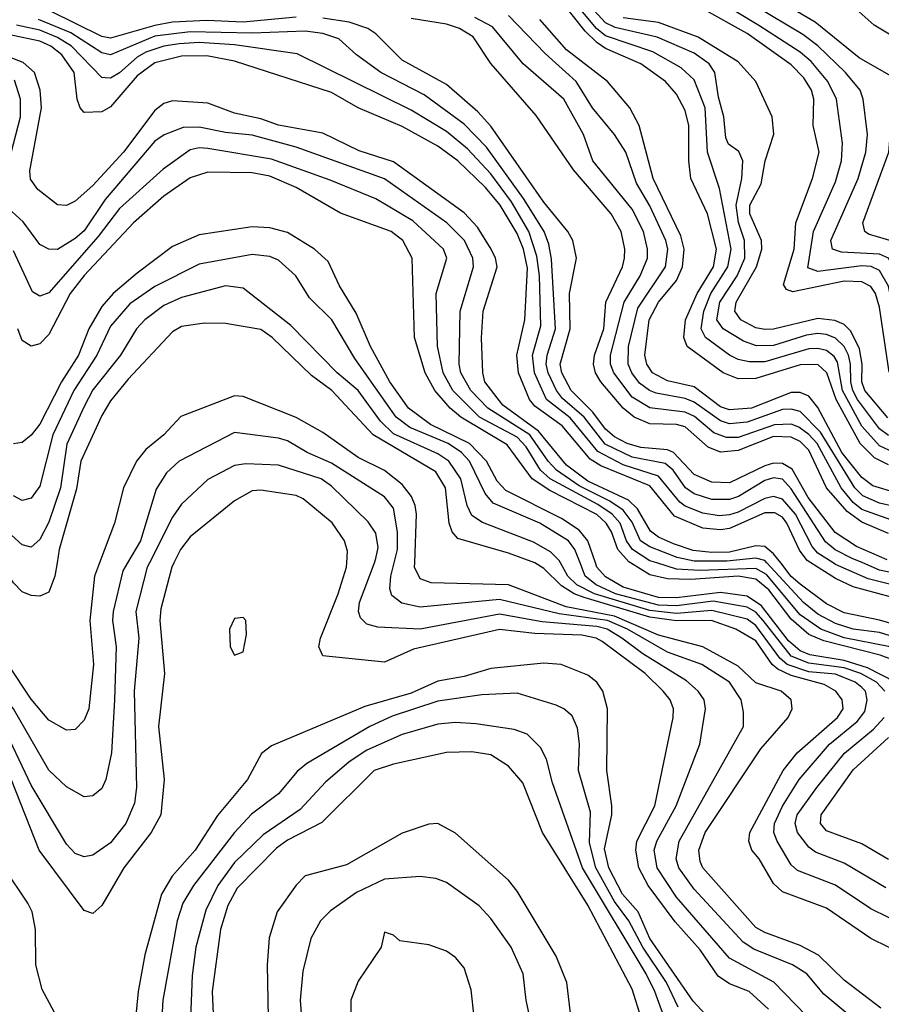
# Model space of a CAD drawing. Header units: inches. Extents: x 884549 to 1028252, y 526810 to 653624.
# Tile 1029 of 1056: x 1007944 to 1009894, y 639001 to 641230. Entities that reach past the tile are written whole.
import ezdxf

# ---------------------------------------------------------------- set-up
doc = ezdxf.new("R2010")
doc.units = ezdxf.units.IN
doc.header["$MEASUREMENT"] = 0
doc.layers.add('B0603', color=7, linetype='Continuous')
doc.layers.add('B0604', color=7, linetype='Continuous')

msp = doc.modelspace()

# ---------------------------------------------------------------- linework, layer by layer
at = {"layer": 'B0603', "color": 5}
for points, elevation in [([(1008293.1, 640000), (1008288.1, 639990), (1008263.7, 639896.2), (1008261.4, 639870), (1008272.2, 639750), (1008258.3, 639630), (1008271, 639510), (1008263.6, 639430), (1008242, 639390), (1008179.7, 639310), (1008130, 639224.7), (1008110, 639206.4), (1008090, 639213.1), (1007987.9, 639350), (1007915, 639535), (1007875.4, 639615.4), (1007850, 639645.3), (1007788.2, 639688.2), (1007766.6, 639710), (1007759.3, 639730), (1007769.1, 639790), (1007764.2, 639830), (1007716.8, 639910), (1007686.5, 640000)], 3080), ([(1008238, 640000), (1008233, 639990), (1008207.2, 639890), (1008213.8, 639830), (1008203.4, 639710), (1008208.7, 639491.3), (1008204, 639456), (1008184.6, 639410), (1008150, 639366.4), (1008110, 639338.4), (1008090, 639334.4), (1008070, 639342), (1008050, 639363), (1007970, 639496.9), (1007901.7, 639641.7), (1007884.3, 639664.3), (1007830.3, 639710), (1007815.9, 639730), (1007810, 639750), (1007812.5, 639810), (1007805.8, 639830), (1007756.4, 639910), (1007723.5, 640000)], 3060), ([(1008188.2, 640000), (1008177.7, 639982.3), (1008155.8, 639890), (1008154.2, 639870), (1008162.7, 639810), (1008159, 639690), (1008151.8, 639570), (1008139.2, 639510), (1008130, 639489), (1008110, 639472.6), (1008090, 639470.5), (1008050, 639493.1), (1008010, 639531), (1007930, 639670), (1007867.2, 639747.2), (1007847.4, 639830), (1007787.9, 639930), (1007770, 639988.8), (1007764.7, 640000)], 3040), ([(1008124.8, 640000), (1008113.5, 639970), (1008103.1, 639870), (1008111.4, 639770), (1008100.7, 639670), (1008090, 639644.1), (1008070, 639622.9), (1008050, 639621.4), (1008010, 639644.2), (1007970, 639691.9), (1007917.9, 639770), (1007890.2, 639830), (1007824.8, 639944.8), (1007802, 640000)], 3020), ([(1008028.8, 640000), (1008023.7, 639970), (1008010, 639933.6), (1007990, 639924.6), (1007970, 639926.1), (1007950, 639934.7), (1007930, 639954.8), (1007898.7, 640000)], 2980), ([(1009638.8, 638990), (1009594.9, 639030), (1009550, 639047.2), (1009524.6, 639064.6), (1009483.9, 639123.9), (1009427.3, 639187.3), (1009366.5, 639270), (1009345.2, 639310), (1009338.2, 639350), (1009340.8, 639370), (1009381.1, 639450), (1009423.1, 639650), (1009423.6, 639670), (1009416, 639690), (1009400.3, 639710), (1009359.5, 639750), (1009261.8, 639821.8), (1009248.3, 639830), (1009216.1, 639836.1), (1009110, 639840.1), (1009030, 639849.2), (1008835.6, 639804.4), (1008770, 639775.2), (1008629.9, 639789.9), (1008620.7, 639810), (1008624.5, 639830), (1008665.1, 639930), (1008683.9, 639990), (1008684.6, 640000)], 3080), ([(1009748.5, 638950), (1009650.7, 639050.7), (1009550, 639105.4), (1009430, 639243.7), (1009386.7, 639310), (1009380.2, 639350), (1009385.5, 639370), (1009429.7, 639450), (1009482.8, 639590), (1009496.1, 639670), (1009493, 639690), (1009479.7, 639710), (1009453.2, 639733.2), (1009354.1, 639794.1), (1009306.7, 639830), (1009273.8, 639850), (1009250, 639855.7), (1009126.5, 639866.5), (1009030, 639883.9), (1008850, 639850), (1008754.9, 639854.9), (1008730, 639861.6), (1008715.5, 639875.5), (1008710.8, 639890), (1008712.9, 639910), (1008746.7, 640000)], 3060), ([(1009818.3, 638978.3), (1009764.1, 639024.1), (1009724.9, 639070), (1009692.5, 639090), (1009605.6, 639125.6), (1009581.2, 639141.2), (1009470, 639261.5), (1009435.9, 639310), (1009429.7, 639330.3), (1009436.2, 639370), (1009581.7, 639630), (1009582.1, 639662.1), (1009576.5, 639690), (1009550.6, 639730), (1009487.8, 639770), (1009410, 639798.3), (1009319.5, 639850), (1009274.1, 639870), (1009164.8, 639884.8), (1009030, 639917.1), (1008850, 639899.9), (1008808.9, 639908.9), (1008786.4, 639926.4), (1008781.5, 639941.5), (1008783.7, 639970), (1008791.3, 640000)], 3040), ([(1009892.4, 638992.4), (1009810, 639055.5), (1009752, 639112), (1009710, 639134), (1009630, 639163.1), (1009610, 639174.9), (1009490, 639309.6), (1009484.2, 639324.2), (1009480.9, 639350), (1009495.5, 639390), (1009620.9, 639579.1), (1009683.2, 639650), (1009691.8, 639670), (1009689.6, 639690), (1009667.2, 639710), (1009610, 639728.7), (1009570, 639766.4), (1009490.2, 639810.2), (1009390, 639836.4), (1009290, 639879.1), (1009180.6, 639900.6), (1009050, 639950.1), (1008875.2, 639955.2), (1008850, 639963.7), (1008837.6, 639990), (1008838, 640000)], 3020), ([(1009950, 639110.6), (1009869.9, 639150), (1009770, 639218.7), (1009670, 639255.7), (1009650, 639274), (1009617.7, 639330), (1009601, 639350), (1009593.8, 639370), (1009596.5, 639390), (1009672, 639530), (1009703.7, 639570), (1009794.3, 639650), (1009807.2, 639670), (1009805, 639690), (1009790.9, 639710), (1009764.8, 639724.8), (1009690, 639745.1), (1009659.7, 639759.7), (1009646.7, 639770), (1009610, 639823.6), (1009564.5, 639850), (1009509.6, 639869.6), (1009430, 639869), (1009370, 639877), (1009221.8, 639921.8), (1009198.5, 639930), (1009170, 639948.3), (1009130, 639987.5), (1009109.9, 640000)], 2980), ([(1009990, 639157.9), (1009870, 639216.9), (1009790, 639270.6), (1009703.9, 639303.9), (1009690, 639316.4), (1009658.1, 639370), (1009650.8, 639390), (1009652.1, 639410), (1009670.3, 639449.7), (1009708.1, 639510), (1009776.9, 639590), (1009839.3, 639640.7), (1009856.3, 639663.7), (1009862.1, 639690), (1009857.7, 639710), (1009850, 639717.8), (1009834.3, 639730), (1009790, 639748), (1009730, 639753.7), (1009680.8, 639770), (1009664.5, 639784.5), (1009610, 639858.4), (1009590, 639872.3), (1009510, 639892.5), (1009430, 639885.8), (1009370, 639892), (1009244.8, 639930), (1009204.6, 639950), (1009184.8, 639970), (1009168, 640000)], 2960), ([(1009902, 639710), (1009882.8, 639730), (1009847.6, 639750), (1009810, 639762.6), (1009730, 639772.8), (1009690, 639788.7), (1009626.8, 639870), (1009610, 639888.5), (1009590, 639900), (1009513.1, 639913.1), (1009430, 639902.6), (1009390, 639904.1), (1009292.2, 639930), (1009248.6, 639950), (1009223.9, 639970), (1009212.1, 640000)], 2940), ([(1009926.1, 639730), (1009862.2, 639762.2), (1009810, 639779.1), (1009731.8, 639791.8), (1009710, 639800.6), (1009683.9, 639823.9), (1009622.8, 639902.8), (1009590, 639924.4), (1009530, 639932.8), (1009430, 639920.6), (1009390, 639921.8), (1009310, 639945.3), (1009270, 639968.4), (1009250.4, 639990.4), (1009247, 640000)], 2920), ([(1010000, 639755.5), (1009997.1, 639757.1), (1009950, 639769.1), (1009891.5, 639791.5), (1009763.7, 639823.7), (1009730, 639838.1), (1009690, 639872.4), (1009639.2, 639939.2), (1009610, 639963.5), (1009570.1, 639970.1), (1009462.5, 639962.5), (1009410, 639963.8), (1009370, 639973.2), (1009326.2, 640000)], 2880), ([(1010000, 639788.1), (1009970, 639789.4), (1009910, 639810.9), (1009810, 639830.1), (1009756.6, 639850), (1009710, 639882.5), (1009633.9, 639973.9), (1009610, 639987.7), (1009482.5, 639982.5), (1009430, 639986.2), (1009385.6, 640000)], 2860), ([(1010000, 639820.2), (1009970, 639817.7), (1009890, 639842.3), (1009830, 639849.8), (1009790, 639863), (1009750, 639883.9), (1009717.5, 639910), (1009634.7, 640000)], 2840), ([(1010000, 639850.3), (1009970, 639846.8), (1009890, 639870.3), (1009810, 639886.7), (1009770, 639907), (1009710, 639952.1), (1009690, 639969.6), (1009666.3, 640000)], 2820), ([(1010000, 639910.2), (1009970, 639908.2), (1009830, 639945.6), (1009790, 639964.7), (1009734.6, 640000)], 2780), ([(1010000, 639940.6), (1009970, 639937.4), (1009863.7, 639963.7), (1009790, 639996.5), (1009784.6, 640000)], 2760), ([(1010000, 639971.1), (1009970, 639967.2), (1009890, 639983.8), (1009851.6, 640000)], 2740), ([(1009521.7, 638950), (1009468.2, 639008.2), (1009370, 639150), (1009343.5, 639210), (1009308, 639250), (1009276.9, 639310), (1009267.4, 639352.6), (1009283.9, 639430), (1009284.2, 639450), (1009272.4, 639530), (1009274.4, 639670), (1009263.9, 639710), (1009250, 639729.9), (1009230, 639745.8), (1009169.7, 639770), (1009130, 639773.2), (1009010, 639761.2), (1008950, 639742.5), (1008890, 639732.5), (1008830, 639704.9), (1008724.8, 639675.2), (1008513.8, 639586.2), (1008491.5, 639568.5), (1008459.6, 639510), (1008392, 639428), (1008341, 639350), (1008289.2, 639290.8), (1008264.7, 639250), (1008227.1, 639112.9), (1008212, 639030), (1008203, 638937)], 3120), ([(1009434.5, 638994.5), (1009407.9, 639050), (1009354.5, 639130), (1009322.3, 639190), (1009290, 639233.5), (1009247.8, 639310), (1009233.6, 639366.4), (1009235.7, 639435.7), (1009208.3, 639530), (1009210.6, 639590.6), (1009206, 639626), (1009194.1, 639654.1), (1009175.8, 639670), (1009157.9, 639677.9), (1009070, 639705), (1008990, 639701.7), (1008890, 639687.2), (1008786.7, 639653.3), (1008736.4, 639630), (1008593.8, 639546.2), (1008572.3, 639527.7), (1008530, 639477.2), (1008468.8, 639431.2), (1008430.4, 639389.6), (1008337.6, 639270), (1008313.7, 639230), (1008300.8, 639190), (1008268.3, 639010), (1008265.9, 638970)], 3140), ([(1009411, 638949), (1009381.2, 639030), (1009361.6, 639070), (1009217.3, 639310), (1009150, 639501.8), (1009135.9, 639555.9), (1009122.3, 639582.3), (1009092.4, 639612.4), (1009062.9, 639622.9), (1008976, 639636), (1008930, 639638.4), (1008890, 639634.9), (1008810, 639611.6), (1008730, 639575.8), (1008690, 639549.9), (1008636.5, 639503.5), (1008578.5, 639441.5), (1008495.4, 639384.6), (1008430, 639321.9), (1008392.4, 639270), (1008365.7, 639214.3), (1008342.9, 639130), (1008334.2, 639065.8), (1008330.3, 638950)], 3160), ([(1009904.2, 639264.2), (1009810, 639320.2), (1009745, 639345), (1009730, 639356.5), (1009703.9, 639390), (1009698.7, 639410), (1009703.2, 639430), (1009748.2, 639491.8), (1009810.3, 639569.7), (1009876.1, 639623.9), (1009900.2, 639650)], 2940), ([(1009910, 639328.8), (1009850, 639364.2), (1009770, 639393.4), (1009756.4, 639410), (1009757.6, 639430), (1009830, 639531.7), (1009910, 639605.1)], 2920), ([(1009350.2, 638970), (1009330, 639035.4), (1009230, 639225), (1009127.1, 639390), (1009082.4, 639502.4), (1009050, 639539.6), (1009010, 639565.3), (1008967.6, 639572.4), (1008910, 639570.7), (1008790, 639544.7), (1008746, 639530), (1008627.7, 639412.3), (1008550, 639372.5), (1008525.4, 639354.6), (1008436.3, 639263.7), (1008415.2, 639224.8), (1008398.2, 639170), (1008379.9, 639030), (1008382.5, 638962.5)], 3180), ([(1009196.6, 638930), (1009182.3, 639050), (1009157.8, 639110), (1009070, 639256.8), (1009050, 639281.6), (1008930, 639388), (1008890, 639409.9), (1008870, 639408.6), (1008810, 639388.3), (1008683.5, 639316.5), (1008590, 639291.7), (1008570, 639270.9), (1008527, 639210), (1008508.9, 639151.1), (1008504.4, 639090), (1008506.5, 638970)], 3220), ([(1008022.6, 638982.6), (1007994.7, 639034.7), (1007981.1, 639090), (1007979.8, 639170), (1007972.1, 639210), (1007963, 639230), (1007909, 639310)], 3120), ([(1009128.8, 638830), (1009090.5, 639010), (1009083.6, 639070), (1009056.2, 639130), (1009010, 639194.9), (1008983.6, 639223.6), (1008910, 639276.5), (1008885.9, 639285.9), (1008850, 639289.9), (1008770, 639284.3), (1008706.2, 639253.8), (1008647.6, 639212.4), (1008625.1, 639190), (1008602.7, 639150), (1008584.5, 639075.5), (1008578.6, 639010), (1008584.6, 638930)], 3240), ([(1008979.3, 638910), (1008966.1, 639033.9), (1008950, 639083.6), (1008930, 639106.9), (1008910, 639121), (1008870, 639135.3), (1008804.7, 639144.7), (1008790, 639157.2), (1008770, 639164), (1008762.4, 639130), (1008710, 639053.6), (1008693.8, 639010), (1008694.6, 638934.6)], 3260)]:
    msp.add_lwpolyline(points, dxfattribs=dict(at, elevation=elevation))
at = {"layer": 'B0603', "color": 5, "elevation": 3120}
msp.add_lwpolyline([(1008450, 639876.2), (1008430, 639874.5), (1008419.3, 639850), (1008420.5, 639810), (1008430, 639791), (1008450, 639798.8), (1008457.6, 639837.6), (1008455.6, 639870)], close=True, dxfattribs=at)
at = {"layer": 'B0604', "color": 5}
for points, elevation in [([(1010000, 640595.3), (1009990, 640592.4), (1009970, 640626.7), (1009944.5, 640710), (1009926.2, 640726.2), (1009864.5, 640744.5), (1009856.2, 640750), (1009851.7, 640770), (1009910.6, 640930), (1009917.9, 641010), (1009944.4, 641050), (1009949.5, 641070), (1009937.4, 641090), (1009843.6, 641143.6), (1009744, 641224), (1009530, 641350.4)], 2420), ([(1010000, 640525.7), (1009990, 640518.4), (1009970, 640525.1), (1009957.2, 640557.2), (1009930, 640659.2), (1009910, 640689.5), (1009890, 640698.8), (1009803.6, 640703.6), (1009783.5, 640710), (1009779.3, 640730), (1009841.2, 640870), (1009859.1, 640930), (1009862.4, 640970), (1009852.5, 641050), (1009845.6, 641070), (1009812.7, 641110), (1009750.2, 641170.2), (1009715.9, 641195.9), (1009503.3, 641323.3)], 2440), ([(1009910, 640288.7), (1009890, 640303.2), (1009840.2, 640370), (1009829, 640390), (1009824.5, 640410), (1009824.3, 640450), (1009819.6, 640470), (1009809.9, 640489.9), (1009790, 640508.8), (1009770, 640517.3), (1009750, 640519.5), (1009724.3, 640515.7), (1009650, 640492.4), (1009611.2, 640491.2), (1009581.6, 640501.6), (1009536.1, 640530), (1009521.7, 640550), (1009528.2, 640590), (1009568, 640650), (1009585.2, 640690), (1009584.4, 640730), (1009570.3, 640770.3), (1009565.2, 640810), (1009578.5, 640870), (1009580.6, 640910), (1009571.2, 640931.2), (1009548, 640948), (1009541.9, 640961.9), (1009537.8, 641010), (1009525.6, 641054.4), (1009517.3, 641110), (1009504.4, 641130), (1009470, 641154.2), (1009386.7, 641190), (1009291.6, 641211.6), (1009270, 641222.5), (1009199.7, 641299.7)], 2540), ([(1009910, 640222.2), (1009878, 640238), (1009846.2, 640270), (1009791.5, 640370), (1009770.3, 640430.3), (1009750, 640448.9), (1009710, 640448.6), (1009610, 640417.6), (1009570, 640417), (1009536.2, 640430), (1009454.7, 640490), (1009447, 640510), (1009450.5, 640550), (1009477.3, 640610), (1009514, 640670), (1009521, 640710), (1009500.2, 640790), (1009462.5, 640870), (1009458, 640910), (1009458.6, 640990), (1009450, 641023.7), (1009430, 641061.3), (1009405.4, 641090), (1009350, 641130), (1009270, 641164.4), (1009250, 641177.8), (1009223.6, 641203.6), (1009170.7, 641270)], 2580), ([(1009922.4, 640250), (1009890, 640264.8), (1009849.8, 640309.8), (1009805.6, 640390), (1009794.3, 640454.3), (1009787, 640467), (1009770, 640480.9), (1009750, 640485.7), (1009730, 640484.2), (1009630, 640455.1), (1009595, 640455), (1009570, 640460.2), (1009550.4, 640470), (1009496.2, 640510), (1009486.1, 640530), (1009492.1, 640570), (1009508.1, 640610), (1009546.7, 640670), (1009554.1, 640710), (1009527.4, 640847.4), (1009500.3, 640930), (1009495.2, 641030), (1009470, 641093.8), (1009440.7, 641120.7), (1009376.7, 641156.7), (1009270, 641193.4), (1009249.7, 641209.7), (1009195.1, 641275.1)], 2560), ([(1010000, 640469), (1009990, 640460.8), (1009970, 640453.4), (1009950, 640461.2), (1009932.9, 640512.9), (1009910, 640626.7), (1009890, 640661.7), (1009870.6, 640670.6), (1009850, 640672.7), (1009750, 640659.3), (1009727.7, 640667.7), (1009740.2, 640750), (1009790, 640862.8), (1009804, 640910), (1009805.8, 640950), (1009792.1, 641050), (1009772.6, 641090), (1009735, 641135), (1009710, 641156.2), (1009616.8, 641216.8), (1009510, 641281.7)], 2460), ([(1010000, 641140.1), (1009970, 641162.5), (1009877.5, 641217.5), (1009810, 641278.7)], 2380), ([(1008570, 641235.1), (1008450, 641224.1), (1008367.8, 641227.8), (1008290, 641224.1), (1008250, 641216.8), (1008150, 641187.7), (1008130, 641191.7), (1008012.5, 641250)], 2720), ([(1009911.8, 640431.8), (1009890, 640579), (1009880.4, 640610), (1009870, 640625.7), (1009850, 640636.5), (1009810, 640638), (1009693.4, 640613.4), (1009678.9, 640618.9), (1009672.3, 640630), (1009696.4, 640710), (1009700.1, 640770), (1009738, 640870), (1009752.8, 640930), (1009739.9, 640990), (1009740.8, 641050), (1009735.5, 641070), (1009718.2, 641098.2), (1009690, 641127.2), (1009590, 641198.1), (1009490, 641254)], 2480), ([(1009851.6, 640000), (1009827.9, 640010), (1009789.6, 640029.6), (1009767.6, 640047.6), (1009690, 640167.3), (1009670, 640189.5), (1009650, 640192.8), (1009630, 640186.5), (1009570.4, 640150), (1009550, 640143.7), (1009510, 640143.6), (1009470, 640156.4), (1009450.8, 640170), (1009422.5, 640210), (1009405, 640225), (1009330, 640239.3), (1009269.1, 640269.1), (1009221.2, 640330), (1009172.1, 640372.1), (1009158.7, 640390), (1009139.9, 640430), (1009135.7, 640450), (1009137.8, 640470), (1009156.5, 640530), (1009147.8, 640687.8), (1009141.6, 640721.6), (1009130.6, 640750), (1009084.5, 640824.5), (1009000.7, 640940.7), (1008950, 640992.8), (1008859.6, 641059.6), (1008761.7, 641110), (1008706, 641150), (1008666.5, 641186.5), (1008630, 641198.7), (1008590, 641203.6), (1008470, 641199.2), (1008330, 641202.5), (1008250, 641192), (1008150, 641150.4), (1008130, 641154.4), (1008059.7, 641199.7), (1007986.5, 641230)], 2740), ([(1009907.1, 640007.2), (1009837.3, 640037.3), (1009789.2, 640069.2), (1009728.3, 640148.3), (1009692.2, 640212.2), (1009670, 640225.3), (1009650, 640226), (1009630, 640220), (1009550, 640181.2), (1009510, 640182.7), (1009470, 640200), (1009423.9, 640250), (1009410, 640256.1), (1009350, 640261.4), (1009318.5, 640270), (1009290, 640285.2), (1009270, 640303), (1009241.1, 640341.1), (1009191.8, 640390), (1009171, 640430), (1009167.5, 640450), (1009189.6, 640530), (1009188.1, 640610), (1009203.9, 640690), (1009195.9, 640730), (1009184.7, 640750), (1009130, 640816.2), (1009010, 640988.7), (1008981, 641021), (1008910, 641082.7), (1008810, 641138.2), (1008750, 641197.5), (1008731.7, 641210), (1008690, 641224), (1008630, 641232.8)], 2720), ([(1009910, 640066.8), (1009850, 640091.9), (1009816.4, 640116.4), (1009770, 640169.6), (1009730, 640255.4), (1009710, 640275), (1009690, 640284.9), (1009650, 640286), (1009570, 640254.4), (1009530, 640250.3), (1009501.7, 640261.7), (1009450, 640308.1), (1009430, 640313.5), (1009370, 640314.7), (1009334.5, 640330), (1009309.9, 640349.9), (1009259, 640410), (1009247.4, 640430), (1009242.9, 640450), (1009244.9, 640470), (1009265.6, 640530), (1009270.8, 640590), (1009308.3, 640670), (1009312.8, 640690), (1009313.4, 640710), (1009304.9, 640750), (1009282.5, 640790), (1009197.5, 640890), (1009112.9, 641012.9), (1009010.6, 641130.6), (1008970, 641190.5), (1008939.1, 641210), (1008910, 641219.6), (1008830, 641232.5)], 2680), ([(1009926.2, 640093.8), (1009850, 640121), (1009830, 640136.7), (1009802.7, 640170), (1009748.5, 640270), (1009730, 640290.9), (1009706.9, 640306.9), (1009690, 640313.8), (1009652.3, 640312.3), (1009570, 640283.9), (1009543.5, 640283.5), (1009514.6, 640294.6), (1009471.2, 640331.2), (1009450, 640341.2), (1009370, 640350.9), (1009330, 640375.5), (1009288.7, 640430), (1009281.3, 640450), (1009281.3, 640470), (1009311.8, 640590), (1009348.5, 640650), (1009364.6, 640690), (1009365, 640710), (1009355.9, 640750), (1009330, 640800.4), (1009241.2, 640910), (1009219.6, 640970), (1009175.8, 641050), (1009083.4, 641130), (1009013.8, 641213.8), (1008974.4, 641234.4)], 2660), ([(1009930, 640126), (1009890, 640135.3), (1009851.7, 640151.7), (1009833.8, 640170), (1009755.9, 640295.9), (1009710, 640342.4), (1009690, 640348.3), (1009670, 640346.9), (1009590, 640318.2), (1009550, 640314.8), (1009530, 640321.4), (1009470, 640364), (1009450, 640372.4), (1009384.3, 640384.3), (1009368.9, 640390), (1009346.8, 640406.8), (1009329.1, 640430), (1009320.7, 640450), (1009322.1, 640490), (1009343, 640577), (1009405.8, 640670), (1009410.7, 640710), (1009406.5, 640730), (1009370, 640808.4), (1009339.9, 640859.9), (1009315.4, 640930), (1009290, 640969.9), (1009240.1, 641030), (1009203.5, 641090), (1009132.9, 641152.9), (1009050, 641239.2)], 2640), ([(1009930, 640158), (1009874.4, 640174.4), (1009850, 640193.2), (1009804.3, 640250), (1009750, 640351.5), (1009730, 640377.8), (1009710, 640385.5), (1009690, 640385.7), (1009599.8, 640350), (1009550, 640346.2), (1009530, 640353.4), (1009470, 640398.2), (1009410, 640412.5), (1009376.2, 640430), (1009363.1, 640450), (1009358.6, 640470), (1009368.5, 640550), (1009389.5, 640590), (1009430, 640639.6), (1009443.8, 640670), (1009447.7, 640710), (1009440.1, 640740.1), (1009377.3, 640870), (1009345.8, 640990), (1009324.8, 641030), (1009274.1, 641090), (1009181.5, 641161.5), (1009121.1, 641230)], 2620), ([(1009908.2, 640328.2), (1009856.8, 640390), (1009849.5, 640410), (1009850.1, 640450), (1009844.3, 640484.3), (1009824.8, 640524.8), (1009810, 640539.9), (1009788.6, 640548.6), (1009750, 640553.1), (1009650, 640529.4), (1009630, 640528.4), (1009610, 640531.9), (1009575.9, 640550), (1009562.6, 640570), (1009565.1, 640590), (1009611.4, 640670), (1009623.8, 640710), (1009622.7, 640730), (1009596.5, 640790), (1009596.5, 640810), (1009622.2, 640857.8), (1009630.7, 640910), (1009650.4, 640970.4), (1009646.6, 641010), (1009609.9, 641090), (1009570, 641134.2), (1009479.4, 641190), (1009390, 641222.9), (1009310, 641233.9)], 2520), ([(1009734.6, 640000), (1009725.7, 640005.7), (1009708.8, 640028.8), (1009680.2, 640090), (1009670, 640103.6), (1009653.2, 640113.2), (1009630, 640113.1), (1009550, 640078.1), (1009530, 640075), (1009490, 640078.6), (1009425.5, 640105.5), (1009370, 640174.8), (1009259.5, 640219.5), (1009235, 640235), (1009171.7, 640310), (1009110, 640354.7), (1009097.7, 640370), (1009072.6, 640430), (1009069.4, 640470), (1009087.2, 640550), (1009093.2, 640666.8), (1009084.5, 640710), (1009070, 640745.4), (1009031.5, 640810), (1008998.5, 640850), (1008935.7, 640910), (1008890, 640943.4), (1008810, 640987.7), (1008710.4, 641030), (1008650, 641064.6), (1008430, 641135.7), (1008367.8, 641147.8), (1008310, 641147.2), (1008250, 641132), (1008210, 641102.8), (1008150, 641032.6), (1008130, 641021.4), (1008090, 641019.9), (1008081.2, 641030), (1008074.5, 641050), (1008067.1, 641110), (1008039.7, 641150), (1008014.8, 641170), (1007990, 641180.8), (1007899.5, 641199.5)], 2780), ([(1009784.6, 640000), (1009750, 640022.1), (1009737.5, 640037.5), (1009699.7, 640110), (1009670, 640144.2), (1009650, 640150), (1009630, 640146.1), (1009570, 640114.9), (1009550, 640109), (1009526.9, 640106.9), (1009490, 640112.4), (1009450, 640128.2), (1009437.7, 640137.7), (1009390, 640196.2), (1009310, 640222.2), (1009252.2, 640252.2), (1009190, 640328.7), (1009136.5, 640370), (1009108.9, 640430), (1009104.9, 640470), (1009123.3, 640536.7), (1009120.1, 640650), (1009114.5, 640694.5), (1009096.1, 640750), (1009057.3, 640817.3), (1009010, 640880.5), (1008957.6, 640937.6), (1008910, 640976.2), (1008830, 641024.6), (1008572.3, 641152.3), (1008430, 641172.5), (1008350, 641177.7), (1008305, 641175), (1008270, 641169.7), (1008230, 641156.3), (1008210, 641144.7), (1008170, 641109.4), (1008150, 641097.2), (1008137.9, 641097.9), (1008130, 641098.9), (1008061.2, 641170), (1008030, 641189.4), (1007990, 641205.6), (1007937.2, 641217.2)], 2760), ([(1009666.3, 640000), (1009650, 640020.9), (1009630, 640037.1), (1009610, 640039), (1009550, 640024.3), (1009510, 640023.5), (1009468.4, 640028.4), (1009423.5, 640043.5), (1009390, 640058.4), (1009371.9, 640071.9), (1009342.3, 640122.3), (1009322.1, 640142.1), (1009230, 640185.2), (1009181.4, 640221.4), (1009118, 640298), (1009037.1, 640357.1), (1008997, 640410), (1008992.2, 640430), (1008989.5, 640509.5), (1008993, 640570), (1009024.9, 640670), (1009021.1, 640690), (1009011, 640710), (1008980.3, 640760.3), (1008950, 640792.6), (1008790, 640907.8), (1008712.5, 640932.5), (1008630, 640972.4), (1008530, 640991), (1008490, 641005.2), (1008430, 641017.7), (1008370, 641040.5), (1008290, 641046.3), (1008270, 641039.7), (1008250, 641024.1), (1008179, 640930), (1008110, 640854.5), (1008070, 640819), (1008050, 640808.9), (1008030, 640810.5), (1007985.4, 640845.4), (1007968.5, 640868.5), (1007967.3, 640887.3), (1007993.9, 641030), (1007990.6, 641070), (1007977.7, 641110), (1007952.4, 641132.4), (1007894.5, 641154.5)], 2820), ([(1007904.3, 640850), (1007946, 641010), (1007946.4, 641050), (1007932.4, 641092.4)], 2840), ([(1009634.7, 640000), (1009630, 640005.1), (1009610, 640011.1), (1009543.9, 640003.9), (1009470, 640004), (1009432.1, 640012.1), (1009370, 640036.1), (1009349, 640050), (1009330, 640092.5), (1009310, 640119.1), (1009279.4, 640139.4), (1009210, 640174.2), (1009158.9, 640210), (1009139.7, 640230), (1009098.6, 640290), (1009003.2, 640350), (1008965.1, 640390), (1008942.2, 640430), (1008938.8, 640450), (1008940.5, 640570), (1008971.4, 640670), (1008969.4, 640690), (1008950.7, 640730), (1008910.6, 640770), (1008770, 640869.4), (1008570, 640941.1), (1008470, 640968.5), (1008410, 640974.5), (1008350, 640986.7), (1008314.2, 640985.8), (1008271, 640969), (1008250, 640954.8), (1008137.4, 640822.6), (1008090, 640752), (1008070, 640734.6), (1008030, 640709.5), (1008010, 640709.9), (1007990, 640720.4), (1007952.1, 640772.1), (1007910.4, 640810)], 2840), ([(1009385.6, 640000), (1009370, 640004.9), (1009330.8, 640030), (1009317.6, 640050), (1009302.7, 640090), (1009284.5, 640110), (1009252.3, 640132.3), (1009144.3, 640190), (1009122.8, 640210), (1009090, 640263), (1009070, 640284.7), (1008984.5, 640330), (1008924.5, 640390), (1008902.3, 640430), (1008889.7, 640490.3), (1008886.6, 640610), (1008910.6, 640690), (1008903.1, 640710), (1008834.1, 640774.1), (1008750, 640824.3), (1008646.7, 640866.7), (1008513.9, 640913.9), (1008370, 640938.2), (1008350, 640939.7), (1008330, 640935.1), (1008268.8, 640891.2), (1008170, 640802.2), (1008121.5, 640738.5), (1008010, 640611.3), (1007990, 640603.5), (1007973.5, 640613.5), (1007930, 640706.4)], 2860), ([(1009326.2, 640000), (1009322.4, 640002.4), (1009297.7, 640030), (1009283.2, 640070), (1009270.9, 640090), (1009250, 640109.6), (1009143.7, 640163.8), (1009103.6, 640190), (1009047.4, 640267.4), (1008942.5, 640330), (1008918.4, 640350), (1008883.4, 640390), (1008861.3, 640430), (1008837.2, 640510), (1008832.5, 640690), (1008811.5, 640730), (1008784.8, 640750), (1008670, 640792), (1008570, 640850), (1008510, 640875.2), (1008470, 640883.3), (1008370, 640884.5), (1008330, 640871.6), (1008270, 640829.9), (1008201.8, 640770), (1008090, 640650.2), (1008058.6, 640610), (1008010, 640517), (1007990, 640496.2), (1007970, 640490.9), (1007950, 640503.4), (1007939.7, 640530)], 2880), ([(1009247, 640000), (1009229.6, 640050), (1009210, 640074.4), (1009170, 640100.3), (1009043.9, 640163.9), (1009024.8, 640184.8), (1009000.1, 640230), (1008961.9, 640270), (1008873.5, 640313.5), (1008824.1, 640350), (1008781.6, 640410), (1008738.1, 640490), (1008705.5, 640565.5), (1008667.5, 640627.5), (1008642.1, 640682.1), (1008611.6, 640710), (1008550, 640748), (1008510, 640758.7), (1008470, 640760.4), (1008350, 640742.6), (1008290, 640716.2), (1008210, 640656), (1008156, 640610), (1008130, 640580.1), (1008100.6, 640530), (1008077.5, 640470), (1008038.6, 640410), (1007990, 640314.2), (1007970, 640288.8), (1007950, 640272.5), (1007930, 640269.9)], 2920), ([(1009212.1, 640000), (1009200.4, 640030), (1009186.3, 640050), (1009121.3, 640090), (1009015.6, 640135.6), (1008997.4, 640157.4), (1008961.7, 640230), (1008943.7, 640250), (1008913.7, 640270), (1008826.8, 640306.8), (1008796.2, 640330), (1008702.7, 640462.7), (1008650.3, 640550), (1008599.9, 640599.9), (1008569.4, 640650), (1008530, 640685.3), (1008510, 640693.6), (1008470, 640697.9), (1008350, 640676.3), (1008250, 640625.9), (1008193.7, 640586.3), (1008150, 640535.8), (1008119.1, 640470), (1008066.7, 640390), (1008019.1, 640290), (1007990, 640173.7), (1007970, 640146.2), (1007950, 640141), (1007930, 640152)], 2940), ([(1009168, 640000), (1009165.2, 640005.2), (1009144.9, 640024.9), (1009106.8, 640046.8), (1008991.3, 640091.3), (1008967, 640107), (1008956.9, 640130), (1008942, 640190), (1008915.5, 640230), (1008890, 640247.2), (1008790, 640291.8), (1008760.6, 640320.6), (1008709.7, 640390), (1008662.8, 640430), (1008557.7, 640537.7), (1008450, 640621.6), (1008410, 640627), (1008310, 640601), (1008270, 640582.7), (1008227.3, 640550), (1008208.6, 640530), (1008172.4, 640470), (1008110, 640391.4), (1008090, 640354), (1008051.2, 640268.8), (1008036.3, 640170), (1008010, 640092.4), (1007990, 640052.7), (1007970, 640035.8), (1007950, 640040.9), (1007917.3, 640070)], 2960), ([(1009109.9, 640000), (1009050, 640022.4), (1008935.5, 640055.5), (1008922.7, 640070), (1008916, 640090), (1008907.5, 640170), (1008886, 640206), (1008744.2, 640290), (1008650.5, 640390), (1008604.4, 640424.4), (1008515.6, 640510), (1008490, 640528.2), (1008410, 640542.1), (1008362.7, 640542.7), (1008310, 640535.3), (1008290, 640523.2), (1008190, 640415.6), (1008150, 640367.1), (1008130, 640334), (1008082.8, 640230), (1008072.6, 640167.4), (1008033.8, 640030), (1008028.8, 640000)], 2980), ([(1008838, 640000), (1008842.4, 640110), (1008839, 640130), (1008830.4, 640150.4), (1008810, 640177.2), (1008770, 640209.4), (1008710, 640238.7), (1008630, 640294.9), (1008570, 640328.9), (1008450, 640377), (1008430, 640378), (1008308.9, 640331.1), (1008270, 640289.9), (1008230, 640256.6), (1008208.6, 640230), (1008179.1, 640170), (1008158.6, 640090), (1008124.8, 640000)], 3020), ([(1008791.3, 640000), (1008798.8, 640030), (1008799, 640070), (1008790, 640124), (1008770, 640149.9), (1008650, 640226.1), (1008594.8, 640250), (1008550, 640276), (1008530, 640282.6), (1008430, 640295.2), (1008304.8, 640230), (1008276.4, 640203.6), (1008253.3, 640166.7), (1008217.9, 640050), (1008188.2, 640000)], 3040), ([(1008746.7, 640000), (1008750.4, 640010), (1008755.2, 640035.2), (1008750, 640067.3), (1008732.8, 640092.8), (1008650, 640173.7), (1008626.6, 640190), (1008530, 640221.2), (1008456, 640224), (1008430, 640220.8), (1008370, 640188.5), (1008310, 640132.9), (1008290, 640103.6), (1008238, 640000)], 3060), ([(1008684.6, 640000), (1008686.2, 640026.2), (1008678.9, 640050), (1008651, 640091), (1008585.3, 640145.3), (1008570, 640152.3), (1008490, 640164.4), (1008470, 640163.1), (1008430, 640140.4), (1008330, 640059.1), (1008308.3, 640030), (1008293.1, 640000)], 3080)]:
    msp.add_lwpolyline(points, dxfattribs=dict(at, elevation=elevation))

doc.saveas('drawing.dxf')
